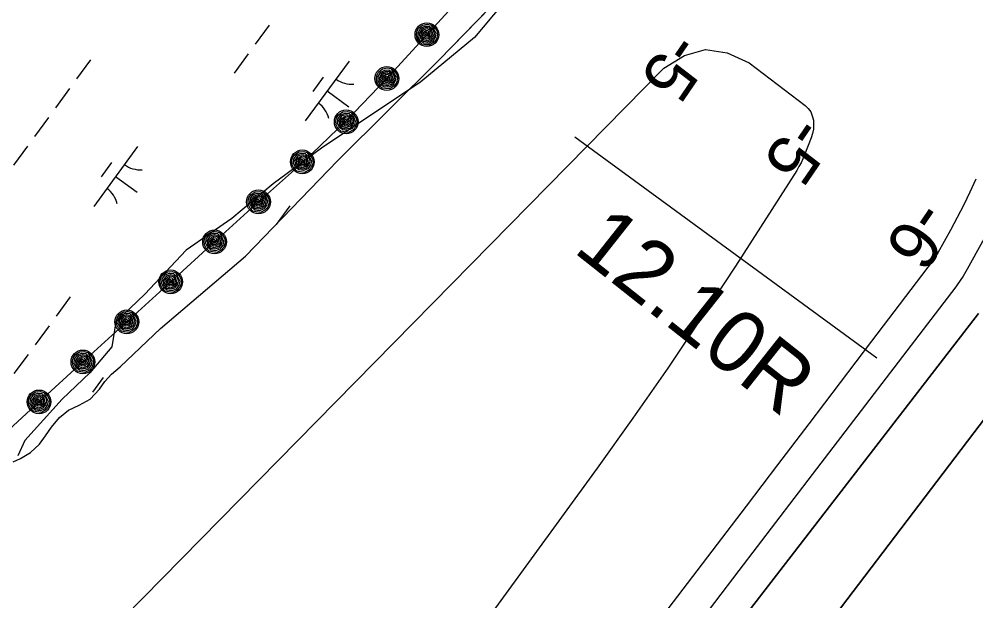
# Model space of a CAD drawing. Extents: x 3905714 to 3926767, y 183354 to 205755.
# Drawn here: x 3912230 to 3912875, y 188179 to 188570 of the extents above; entities that cross this region are included whole.
import ezdxf

# ---------------------------------------------------------------- set-up
doc = ezdxf.new("R2010")
doc.units = 0
for name, color, linetype in [('V-LEVE-TOET', 7, 'Continuous'), ('V-RIVR-EDGE', 7, 'Continuous'), ('V-RIVR-RANG', 7, 'Continuous'), ('V-RRAP-FSHR', 7, 'Continuous'), ('V-STRM-FMON', 7, 'Continuous'), ('V-TOPO-DPTH', 7, 'Continuous'), ('V-TOPO-MINR', 7, 'Continuous'), ('V-TOPO-SHOR', 7, 'Continuous'), ('V-WETL-SWMP', 7, 'Continuous')]:
    doc.layers.add(name, color=color, linetype=linetype)

msp = doc.modelspace()

# ---------------------------------------------------------------- linework, layer by layer
at = {"layer": 'V-LEVE-TOET'}
msp.add_line((3912604.73, 188490.89), (3912808.14, 188342.16), dxfattribs=at)
at = {"layer": 'V-RIVR-EDGE'}
msp.add_lwpolyline([(3912890.18, 188867.21), (3912873.46, 188866.28), (3912851.15, 188871.86), (3912837.22, 188871.86), (3912789.83, 188823.54), (3912771.24, 188805.88), (3912715.49, 188740.84), (3912656.02, 188675.79), (3912640.22, 188662.78), (3912586.33, 188614.46), (3912555.67, 188580.08), (3912537.08, 188557.78), (3912500.84, 188528.05), (3912433.94, 188483.45), (3912401.42, 188459.29), (3912373.54, 188436.06), (3912342.88, 188414.68), (3912315, 188384.95), (3912295.49, 188366.37), (3912292.7, 188349.64), (3912277.83, 188331.98), (3912259.25, 188314.33), (3912234.16, 188286.45), (3912229.51, 188276.23)], dxfattribs=at)
at = {"layer": 'V-RRAP-FSHR'}
for points in [[(3912838.59, 188904.85), (3912810.77, 188876.12), (3912782.85, 188847.48), (3912754.93, 188818.83), (3912727.6, 188790.19), (3912699.86, 188761.55), (3912671.17, 188732.9), (3912643.25, 188704.26), (3912615.33, 188675.61), (3912587.41, 188646.97), (3912559.49, 188618.33), (3912531.98, 188589.3), (3912504.98, 188559.78), (3912477.98, 188530.27), (3912450.65, 188501.83), (3912421.83, 188474.14), (3912391.52, 188447.2), (3912361.95, 188420.26), (3912332.38, 188393.33), (3912302.81, 188366.39), (3912273.24, 188339.45), (3912243.67, 188312.51), (3912214.58, 188285.92)], [(3912508.06, 188566.43), (3912509.67, 188565.11), (3912511.65, 188562.51), (3912512.2, 188559.98), (3912511.51, 188556.85), (3912509.8, 188554.68), (3912507.02, 188552.86), (3912504.12, 188552.98), (3912501.87, 188553.29), (3912499.68, 188555.1), (3912498.36, 188557.25), (3912497.95, 188559.58), (3912498.18, 188561.78), (3912499.36, 188564.11), (3912502.12, 188566.22), (3912505.24, 188566.86), (3912507.6, 188566.4), (3912509.58, 188563.49), (3912511, 188560.88), (3912510.64, 188558.11), (3912509.01, 188555.33), (3912506.23, 188553.94), (3912503.22, 188554.12), (3912500.78, 188555.48), (3912499.19, 188558.12), (3912499.14, 188561.1), (3912500.87, 188564.08), (3912503.65, 188565.51), (3912506.44, 188565.61), (3912508.98, 188563.4), (3912509.88, 188560.79), (3912509.59, 188557.96), (3912507.93, 188555.76), (3912505.47, 188554.8), (3912502.74, 188555.19), (3912500.6, 188557.5), (3912500.07, 188560.29), (3912501.95, 188563.69), (3912504.57, 188564.78), (3912506.45, 188564.45), (3912508.31, 188562.03), (3912508.96, 188559.22), (3912507.9, 188557.02), (3912505.18, 188555.65), (3912502.92, 188556.34), (3912501.02, 188558.78), (3912501.42, 188561.16), (3912502.95, 188563.05), (3912504.94, 188563.89), (3912506.82, 188563.04), (3912507.61, 188561.21), (3912507.89, 188558.92), (3912506.58, 188557.31), (3912504.7, 188556.77), (3912502.75, 188557.76), (3912502.09, 188559.55), (3912502.51, 188561.27), (3912504.23, 188562.67), (3912505.56, 188562.61), (3912506.62, 188560.92), (3912506.77, 188559), (3912505.83, 188557.92), (3912504.27, 188558.04), (3912502.95, 188559.36), (3912503.39, 188560.94), (3912504.52, 188561.65), (3912505.81, 188560.63), (3912505.74, 188558.99), (3912504.56, 188558.92), (3912504.08, 188559.95), (3912504.48, 188560.7), (3912505.02, 188559.81)], [(3912481.06, 188536.91), (3912482.67, 188535.6), (3912484.65, 188532.99), (3912485.2, 188530.47), (3912484.51, 188527.33), (3912482.8, 188525.16), (3912480.03, 188523.34), (3912477.12, 188523.46), (3912474.87, 188523.77), (3912472.68, 188525.58), (3912471.36, 188527.74), (3912470.95, 188530.06), (3912471.18, 188532.27), (3912472.36, 188534.6), (3912475.12, 188536.71), (3912478.24, 188537.35), (3912480.6, 188536.89), (3912482.58, 188533.98), (3912484, 188531.37), (3912483.65, 188528.6), (3912482.01, 188525.81), (3912479.23, 188524.43), (3912476.22, 188524.6), (3912473.78, 188525.96), (3912472.19, 188528.61), (3912472.14, 188531.58), (3912473.87, 188534.56), (3912476.65, 188535.99), (3912479.44, 188536.09), (3912481.98, 188533.89), (3912482.88, 188531.28), (3912482.6, 188528.45), (3912480.93, 188526.24), (3912478.47, 188525.28), (3912475.74, 188525.68), (3912473.61, 188527.99), (3912473.07, 188530.78), (3912474.95, 188534.17), (3912477.57, 188535.26), (3912479.45, 188534.93), (3912481.32, 188532.51), (3912481.96, 188529.7), (3912480.9, 188527.5), (3912478.18, 188526.14), (3912475.92, 188526.82), (3912474.03, 188529.27), (3912474.42, 188531.64), (3912475.95, 188533.54), (3912477.94, 188534.37), (3912479.82, 188533.52), (3912480.61, 188531.69), (3912480.9, 188529.41), (3912479.58, 188527.8), (3912477.7, 188527.26), (3912475.75, 188528.25), (3912475.09, 188530.04), (3912475.51, 188531.76), (3912477.23, 188533.16), (3912478.56, 188533.09), (3912479.63, 188531.4), (3912479.77, 188529.48), (3912478.83, 188528.4), (3912477.27, 188528.52), (3912475.95, 188529.85), (3912476.4, 188531.42), (3912477.52, 188532.14), (3912478.81, 188531.12), (3912478.74, 188529.48), (3912477.56, 188529.4), (3912477.08, 188530.44), (3912477.48, 188531.18), (3912478.02, 188530.29)], [(3912454.32, 188507.42), (3912455.81, 188505.96), (3912457.54, 188503.19), (3912457.86, 188500.63), (3912456.89, 188497.57), (3912454.99, 188495.56), (3912452.06, 188494), (3912449.18, 188494.38), (3912446.97, 188494.9), (3912444.95, 188496.9), (3912443.83, 188499.17), (3912443.63, 188501.52), (3912444.06, 188503.69), (3912445.45, 188505.91), (3912448.39, 188507.76), (3912451.56, 188508.11), (3912453.87, 188507.44), (3912455.57, 188504.36), (3912456.75, 188501.63), (3912456.14, 188498.91), (3912454.26, 188496.28), (3912451.37, 188495.15), (3912448.39, 188495.6), (3912446.08, 188497.18), (3912444.74, 188499.95), (3912444.96, 188502.93), (3912446.95, 188505.73), (3912449.85, 188506.9), (3912452.63, 188506.75), (3912454.96, 188504.33), (3912455.63, 188501.64), (3912455.08, 188498.85), (3912453.23, 188496.8), (3912450.69, 188496.07), (3912448, 188496.72), (3912446.09, 188499.21), (3912445.81, 188502.04), (3912447.99, 188505.25), (3912450.7, 188506.1), (3912452.54, 188505.6), (3912454.18, 188503.02), (3912454.56, 188500.16), (3912453.31, 188498.06), (3912450.48, 188496.95), (3912448.28, 188497.84), (3912446.62, 188500.45), (3912447.23, 188502.78), (3912448.93, 188504.52), (3912450.99, 188505.17), (3912452.78, 188504.16), (3912453.4, 188502.26), (3912453.48, 188499.96), (3912452.02, 188498.48), (3912450.1, 188498.11), (3912448.25, 188499.27), (3912447.75, 188501.12), (3912448.33, 188502.79), (3912450.17, 188504.03), (3912451.48, 188503.85), (3912452.4, 188502.06), (3912452.37, 188500.14), (3912451.33, 188499.15), (3912449.79, 188499.41), (3912448.59, 188500.85), (3912449.18, 188502.38), (3912450.37, 188502.99), (3912451.56, 188501.85), (3912451.34, 188500.23), (3912450.16, 188500.26), (3912449.77, 188501.33), (3912450.24, 188502.04), (3912450.69, 188501.11)], [(3912424.75, 188480.48), (3912426.24, 188479.02), (3912427.97, 188476.25), (3912428.29, 188473.69), (3912427.32, 188470.63), (3912425.42, 188468.62), (3912422.49, 188467.06), (3912419.61, 188467.44), (3912417.4, 188467.96), (3912415.38, 188469.96), (3912414.26, 188472.23), (3912414.06, 188474.58), (3912414.49, 188476.75), (3912415.88, 188478.97), (3912418.83, 188480.82), (3912421.99, 188481.17), (3912424.3, 188480.5), (3912426, 188477.42), (3912427.18, 188474.69), (3912426.57, 188471.97), (3912424.69, 188469.34), (3912421.8, 188468.21), (3912418.82, 188468.66), (3912416.51, 188470.24), (3912415.17, 188473.02), (3912415.39, 188475.99), (3912417.39, 188478.79), (3912420.28, 188479.96), (3912423.07, 188479.81), (3912425.4, 188477.39), (3912426.06, 188474.7), (3912425.52, 188471.91), (3912423.66, 188469.86), (3912421.12, 188469.14), (3912418.44, 188469.78), (3912416.52, 188472.27), (3912416.24, 188475.1), (3912418.42, 188478.31), (3912421.13, 188479.16), (3912422.97, 188478.66), (3912424.61, 188476.08), (3912425, 188473.22), (3912423.74, 188471.12), (3912420.91, 188470.01), (3912418.72, 188470.9), (3912417.06, 188473.51), (3912417.66, 188475.84), (3912419.36, 188477.58), (3912421.42, 188478.23), (3912423.21, 188477.22), (3912423.83, 188475.33), (3912423.91, 188473.02), (3912422.45, 188471.54), (3912420.53, 188471.17), (3912418.68, 188472.33), (3912418.19, 188474.18), (3912418.76, 188475.85), (3912420.6, 188477.09), (3912421.92, 188476.91), (3912422.83, 188475.12), (3912422.8, 188473.2), (3912421.76, 188472.21), (3912420.22, 188472.47), (3912419.02, 188473.91), (3912419.61, 188475.44), (3912420.8, 188476.05), (3912421.99, 188474.91), (3912421.77, 188473.29), (3912420.59, 188473.32), (3912420.2, 188474.4), (3912420.67, 188475.1), (3912421.13, 188474.17)], [(3912395.19, 188453.54), (3912396.67, 188452.08), (3912398.41, 188449.31), (3912398.72, 188446.75), (3912397.75, 188443.69), (3912395.86, 188441.68), (3912392.93, 188440.12), (3912390.04, 188440.5), (3912387.83, 188441.02), (3912385.81, 188443.02), (3912384.7, 188445.29), (3912384.49, 188447.64), (3912384.93, 188449.81), (3912386.31, 188452.03), (3912389.26, 188453.88), (3912392.42, 188454.23), (3912394.73, 188453.56), (3912396.43, 188450.48), (3912397.61, 188447.75), (3912397.01, 188445.03), (3912395.12, 188442.4), (3912392.23, 188441.27), (3912389.25, 188441.72), (3912386.94, 188443.3), (3912385.6, 188446.08), (3912385.82, 188449.05), (3912387.82, 188451.85), (3912390.71, 188453.02), (3912393.5, 188452.87), (3912395.83, 188450.45), (3912396.49, 188447.76), (3912395.95, 188444.97), (3912394.09, 188442.93), (3912391.55, 188442.2), (3912388.87, 188442.84), (3912386.95, 188445.33), (3912386.67, 188448.16), (3912388.85, 188451.37), (3912391.56, 188452.22), (3912393.4, 188451.72), (3912395.04, 188449.14), (3912395.43, 188446.28), (3912394.17, 188444.19), (3912391.34, 188443.08), (3912389.15, 188443.96), (3912387.49, 188446.57), (3912388.09, 188448.9), (3912389.79, 188450.64), (3912391.85, 188451.29), (3912393.65, 188450.28), (3912394.26, 188448.39), (3912394.34, 188446.08), (3912392.89, 188444.6), (3912390.96, 188444.23), (3912389.11, 188445.39), (3912388.62, 188447.24), (3912389.19, 188448.91), (3912391.03, 188450.15), (3912392.35, 188449.97), (3912393.26, 188448.18), (3912393.23, 188446.26), (3912392.19, 188445.27), (3912390.65, 188445.53), (3912389.45, 188446.97), (3912390.04, 188448.5), (3912391.23, 188449.11), (3912392.42, 188447.98), (3912392.2, 188446.35), (3912391.02, 188446.38), (3912390.64, 188447.46), (3912391.1, 188448.16), (3912391.56, 188447.23)], [(3912365.62, 188426.6), (3912367.1, 188425.14), (3912368.84, 188422.37), (3912369.15, 188419.81), (3912368.18, 188416.75), (3912366.29, 188414.74), (3912363.36, 188413.18), (3912360.48, 188413.57), (3912358.26, 188414.08), (3912356.24, 188416.08), (3912355.13, 188418.35), (3912354.93, 188420.7), (3912355.36, 188422.88), (3912356.75, 188425.09), (3912359.69, 188426.94), (3912362.85, 188427.29), (3912365.16, 188426.62), (3912366.86, 188423.54), (3912368.04, 188420.81), (3912367.44, 188418.09), (3912365.56, 188415.46), (3912362.67, 188414.33), (3912359.68, 188414.78), (3912357.37, 188416.36), (3912356.03, 188419.14), (3912356.25, 188422.11), (3912358.25, 188424.92), (3912361.14, 188426.08), (3912363.93, 188425.93), (3912366.26, 188423.51), (3912366.92, 188420.83), (3912366.38, 188418.03), (3912364.52, 188415.99), (3912361.98, 188415.26), (3912359.3, 188415.9), (3912357.39, 188418.39), (3912357.1, 188421.22), (3912359.28, 188424.43), (3912361.99, 188425.28), (3912363.83, 188424.78), (3912365.48, 188422.2), (3912365.86, 188419.34), (3912364.6, 188417.25), (3912361.77, 188416.14), (3912359.58, 188417.02), (3912357.92, 188419.63), (3912358.52, 188421.96), (3912360.22, 188423.71), (3912362.28, 188424.36), (3912364.08, 188423.34), (3912364.69, 188421.45), (3912364.77, 188419.14), (3912363.32, 188417.66), (3912361.39, 188417.29), (3912359.54, 188418.46), (3912359.05, 188420.3), (3912359.62, 188421.97), (3912361.46, 188423.21), (3912362.78, 188423.03), (3912363.69, 188421.24), (3912363.66, 188419.32), (3912362.62, 188418.33), (3912361.08, 188418.59), (3912359.89, 188420.03), (3912360.47, 188421.56), (3912361.66, 188422.17), (3912362.85, 188421.04), (3912362.63, 188419.41), (3912361.45, 188419.44), (3912361.07, 188420.52), (3912361.54, 188421.22), (3912361.99, 188420.29)], [(3912336.05, 188399.66), (3912337.54, 188398.21), (3912339.27, 188395.43), (3912339.59, 188392.87), (3912338.62, 188389.81), (3912336.72, 188387.81), (3912333.79, 188386.24), (3912330.91, 188386.63), (3912328.69, 188387.14), (3912326.68, 188389.14), (3912325.56, 188391.41), (3912325.36, 188393.76), (3912325.79, 188395.94), (3912327.18, 188398.15), (3912330.12, 188400), (3912333.29, 188400.35), (3912335.6, 188399.68), (3912337.29, 188396.6), (3912338.47, 188393.88), (3912337.87, 188391.15), (3912335.99, 188388.52), (3912333.1, 188387.39), (3912330.11, 188387.84), (3912327.81, 188389.42), (3912326.46, 188392.2), (3912326.69, 188395.17), (3912328.68, 188397.98), (3912331.57, 188399.15), (3912334.36, 188399), (3912336.69, 188396.57), (3912337.35, 188393.89), (3912336.81, 188391.09), (3912334.96, 188389.05), (3912332.42, 188388.32), (3912329.73, 188388.96), (3912327.82, 188391.45), (3912327.54, 188394.28), (3912329.71, 188397.49), (3912332.43, 188398.34), (3912334.27, 188397.84), (3912335.91, 188395.26), (3912336.29, 188392.4), (3912335.03, 188390.31), (3912332.21, 188389.2), (3912330.01, 188390.08), (3912328.35, 188392.69), (3912328.96, 188395.02), (3912330.65, 188396.77), (3912332.71, 188397.42), (3912334.51, 188396.4), (3912335.13, 188394.51), (3912335.21, 188392.2), (3912333.75, 188390.72), (3912331.83, 188390.35), (3912329.98, 188391.52), (3912329.48, 188393.36), (3912330.06, 188395.03), (3912331.89, 188396.27), (3912333.21, 188396.09), (3912334.12, 188394.3), (3912334.1, 188392.38), (3912333.06, 188391.39), (3912331.51, 188391.65), (3912330.32, 188393.1), (3912330.91, 188394.62), (3912332.09, 188395.23), (3912333.28, 188394.1), (3912333.06, 188392.47), (3912331.89, 188392.5), (3912331.5, 188393.58), (3912331.97, 188394.28), (3912332.42, 188393.35)], [(3912306.48, 188372.72), (3912307.97, 188371.27), (3912309.7, 188368.49), (3912310.02, 188365.93), (3912309.05, 188362.87), (3912307.15, 188360.87), (3912304.22, 188359.3), (3912301.34, 188359.69), (3912299.13, 188360.2), (3912297.11, 188362.2), (3912295.99, 188364.47), (3912295.79, 188366.82), (3912296.22, 188369), (3912297.61, 188371.21), (3912300.55, 188373.06), (3912303.72, 188373.41), (3912306.03, 188372.74), (3912307.73, 188369.66), (3912308.9, 188366.94), (3912308.3, 188364.21), (3912306.42, 188361.58), (3912303.53, 188360.46), (3912300.55, 188360.9), (3912298.24, 188362.48), (3912296.9, 188365.26), (3912297.12, 188368.23), (3912299.11, 188371.04), (3912302, 188372.21), (3912304.79, 188372.06), (3912307.12, 188369.63), (3912307.79, 188366.95), (3912307.24, 188364.15), (3912305.39, 188362.11), (3912302.85, 188361.38), (3912300.16, 188362.02), (3912298.25, 188364.51), (3912297.97, 188367.34), (3912300.15, 188370.55), (3912302.86, 188371.4), (3912304.7, 188370.9), (3912306.34, 188368.32), (3912306.72, 188365.46), (3912305.47, 188363.37), (3912302.64, 188362.26), (3912300.44, 188363.15), (3912298.78, 188365.75), (3912299.39, 188368.08), (3912301.09, 188369.83), (3912303.15, 188370.48), (3912304.94, 188369.46), (3912305.56, 188367.57), (3912305.64, 188365.27), (3912304.18, 188363.78), (3912302.26, 188363.41), (3912300.41, 188364.58), (3912299.91, 188366.42), (3912300.49, 188368.09), (3912302.33, 188369.33), (3912303.64, 188369.15), (3912304.55, 188367.37), (3912304.53, 188365.44), (3912303.49, 188364.45), (3912301.95, 188364.71), (3912300.75, 188366.15), (3912301.34, 188367.68), (3912302.53, 188368.29), (3912303.72, 188367.16), (3912303.5, 188365.53), (3912302.32, 188365.57), (3912301.93, 188366.64), (3912302.4, 188367.34), (3912302.85, 188366.41)], [(3912276.91, 188345.78), (3912278.4, 188344.33), (3912280.13, 188341.55), (3912280.45, 188338.99), (3912279.48, 188335.93), (3912277.58, 188333.93), (3912274.65, 188332.36), (3912271.77, 188332.75), (3912269.56, 188333.27), (3912267.54, 188335.26), (3912266.42, 188337.53), (3912266.22, 188339.88), (3912266.65, 188342.06), (3912268.04, 188344.27), (3912270.98, 188346.12), (3912274.15, 188346.47), (3912276.46, 188345.8), (3912278.16, 188342.72), (3912279.34, 188340), (3912278.73, 188337.27), (3912276.85, 188334.64), (3912273.96, 188333.52), (3912270.98, 188333.96), (3912268.67, 188335.54), (3912267.33, 188338.32), (3912267.55, 188341.29), (3912269.54, 188344.1), (3912272.44, 188345.27), (3912275.23, 188345.12), (3912277.56, 188342.69), (3912278.22, 188340.01), (3912277.67, 188337.22), (3912275.82, 188335.17), (3912273.28, 188334.44), (3912270.6, 188335.08), (3912268.68, 188337.57), (3912268.4, 188340.4), (3912270.58, 188343.61), (3912273.29, 188344.46), (3912275.13, 188343.96), (3912276.77, 188341.38), (3912277.16, 188338.52), (3912275.9, 188336.43), (3912273.07, 188335.32), (3912270.88, 188336.21), (3912269.22, 188338.81), (3912269.82, 188341.14), (3912271.52, 188342.89), (3912273.58, 188343.54), (3912275.37, 188342.52), (3912275.99, 188340.63), (3912276.07, 188338.33), (3912274.61, 188336.84), (3912272.69, 188336.47), (3912270.84, 188337.64), (3912270.35, 188339.48), (3912270.92, 188341.15), (3912272.76, 188342.39), (3912274.08, 188342.21), (3912274.99, 188340.43), (3912274.96, 188338.5), (3912273.92, 188337.52), (3912272.38, 188337.77), (3912271.18, 188339.22), (3912271.77, 188340.74), (3912272.96, 188341.35), (3912274.15, 188340.22), (3912273.93, 188338.59), (3912272.75, 188338.63), (3912272.36, 188339.7), (3912272.83, 188340.4), (3912273.29, 188339.47)], [(3912247.35, 188318.84), (3912248.83, 188317.39), (3912250.57, 188314.61), (3912250.88, 188312.05), (3912249.91, 188308.99), (3912248.02, 188306.99), (3912245.08, 188305.43), (3912242.2, 188305.81), (3912239.99, 188306.33), (3912237.97, 188308.33), (3912236.85, 188310.59), (3912236.65, 188312.94), (3912237.08, 188315.12), (3912238.47, 188317.33), (3912241.42, 188319.18), (3912244.58, 188319.53), (3912246.89, 188318.87), (3912248.59, 188315.78), (3912249.77, 188313.06), (3912249.17, 188310.33), (3912247.28, 188307.71), (3912244.39, 188306.58), (3912241.41, 188307.02), (3912239.1, 188308.6), (3912237.76, 188311.38), (3912237.98, 188314.35), (3912239.98, 188317.16), (3912242.87, 188318.33), (3912245.66, 188318.18), (3912247.99, 188315.75), (3912248.65, 188313.07), (3912248.11, 188310.28), (3912246.25, 188308.23), (3912243.71, 188307.5), (3912241.03, 188308.14), (3912239.11, 188310.63), (3912238.83, 188313.46), (3912241.01, 188316.68), (3912243.72, 188317.52), (3912245.56, 188317.02), (3912247.2, 188314.44), (3912247.59, 188311.58), (3912246.33, 188309.49), (3912243.5, 188308.38), (3912241.31, 188309.27), (3912239.65, 188311.87), (3912240.25, 188314.2), (3912241.95, 188315.95), (3912244.01, 188316.6), (3912245.81, 188315.58), (3912246.42, 188313.69), (3912246.5, 188311.39), (3912245.04, 188309.9), (3912243.12, 188309.54), (3912241.27, 188310.7), (3912240.78, 188312.54), (3912241.35, 188314.21), (3912243.19, 188315.46), (3912244.51, 188315.27), (3912245.42, 188313.49), (3912245.39, 188311.56), (3912244.35, 188310.58), (3912242.81, 188310.83), (3912241.61, 188312.28), (3912242.2, 188313.8), (3912243.39, 188314.41), (3912244.58, 188313.28), (3912244.36, 188311.65), (3912243.18, 188311.69), (3912242.79, 188312.76), (3912243.26, 188313.46), (3912243.72, 188312.53)]]:
    msp.add_lwpolyline(points, dxfattribs=at)
for centre in [(3912504.98, 188559.78), (3912477.98, 188530.27), (3912450.65, 188501.08), (3912421.08, 188474.14), (3912391.52, 188447.21), (3912361.95, 188420.27), (3912332.38, 188393.33), (3912302.81, 188366.39), (3912273.24, 188339.45), (3912243.68, 188312.51)]:
    msp.add_circle(centre, 8, dxfattribs=at)
at = {"layer": 'V-TOPO-DPTH'}
for points in [[(3912580.96, 187907.46), (3912905.58, 188333.89), (3913043.41, 188559.73), (3913058.4, 188581.52), (3913073.32, 188603.36), (3913088.13, 188625.27), (3913102.88, 188647.22), (3913112.95, 188662.29), (3913122.63, 188676.73), (3913132.34, 188691.15), (3913142.1, 188705.54), (3913151.89, 188719.91), (3913452.61, 189159.78)], [(3912580.96, 187907.46), (3912905.58, 188333.89), (3913043.41, 188559.73), (3913058.4, 188581.52), (3913073.32, 188603.36), (3913088.13, 188625.27), (3913102.88, 188647.22), (3913112.95, 188662.29), (3913122.63, 188676.73), (3913132.34, 188691.15), (3913142.1, 188705.54), (3913151.89, 188719.91), (3913452.61, 189159.78)], [(3912874.86, 188462.38), (3912870.81, 188453.72), (3912866.62, 188445.13), (3912862.22, 188436.64), (3912857.69, 188428.23), (3912849.12, 188412.79), (3912848.39, 188411.51), (3912845.94, 188407.84), (3912804.59, 188353.41), (3912783.46, 188325.61), (3912762.32, 188297.83), (3912741.16, 188270.05), (3912719.99, 188242.29), (3912367.99, 187780.98)], [(3912662.03, 188094.34), (3912876.51, 188372)], [(3912876.51, 188372), (3912662.03, 188094.34)]]:
    msp.add_lwpolyline(points, dxfattribs=at)
at = {"layer": 'V-TOPO-MINR'}
for points in [[(3913452.61, 189159.78), (3913151.89, 188719.91), (3913142.1, 188705.54), (3913132.34, 188691.15), (3913122.63, 188676.73), (3913112.95, 188662.29), (3913102.88, 188647.22), (3913088.13, 188625.27), (3913073.32, 188603.36), (3913058.4, 188581.52), (3913043.41, 188559.73), (3912905.58, 188333.89), (3912580.96, 187907.46)], [(3912092.66, 187955.85), (3912664.69, 188537.15), (3912678.55, 188545.66), (3912692.7, 188549.85), (3912707.27, 188547.55), (3912722.13, 188540.92), (3912759.73, 188512.08), (3912761.83, 188510.01), (3912763.53, 188507.73), (3912764.64, 188505.1), (3912765.35, 188502.24), (3912765.49, 188499.22), (3912765.34, 188496.24), (3912764.76, 188493.31), (3912763.88, 188490.42), (3912759.47, 188478.95), (3912758.32, 188476.21), (3912757.06, 188473.53), (3912755.64, 188470.92), (3912754.11, 188468.37), (3912712.78, 188404.01), (3912690.2, 188369.53), (3912667.22, 188335.31), (3912643.65, 188301.51), (3912619.68, 188267.98), (3912323.47, 187861.24)], [(3912874.86, 188462.38), (3912870.81, 188453.72), (3912866.62, 188445.13), (3912862.22, 188436.64), (3912857.69, 188428.23), (3912849.12, 188412.79), (3912848.39, 188411.51), (3912845.94, 188407.84), (3912804.59, 188353.41), (3912783.46, 188325.61), (3912762.32, 188297.83), (3912741.16, 188270.05), (3912719.99, 188242.29), (3912367.99, 187780.98)], [(3912889.58, 188439.09), (3912868.92, 188401.84), (3912868.04, 188400.3), (3912866.23, 188397.24), (3912864.32, 188394.25), (3912862.29, 188391.34), (3912861.23, 188389.92), (3912764.48, 188263.63), (3912715.13, 188199), (3912665.91, 188134.27)], [(3912876.51, 188372), (3912662.03, 188094.34)]]:
    msp.add_lwpolyline(points, dxfattribs=at)
at = {"layer": 'V-TOPO-SHOR'}
msp.add_lwpolyline([(3912226.35, 188272.04), (3912231.2, 188274.4), (3912237.99, 188278.44), (3912244.09, 188284.14), (3912247.96, 188289.56), (3912252.12, 188295.53), (3912257.52, 188301.92), (3912263.62, 188306.93), (3912270.69, 188310.27), (3912278.04, 188314.31), (3912284.42, 188321.12), (3912288.02, 188326.26), (3912292.59, 188331.26), (3912298.41, 188336.13), (3912325.57, 188361.99), (3912382.81, 188410.65), (3912445.02, 188475), (3912513.19, 188542.83), (3912591.06, 188623.03)], dxfattribs=at)
at = {"layer": 'V-WETL-SWMP'}
for p, q in [((3912513.19, 188542.83), (3912591.06, 188623.03)), ((3912398.77, 188566.23), (3912389.31, 188553.32)), ((3912384.58, 188546.87), (3912375.13, 188533.96)), ((3912278.42, 188542.83), (3912268.97, 188529.93)), ((3912452.59, 188542.04), (3912423.04, 188501.71)), ((3912445.02, 188475), (3912513.19, 188542.83)), ((3912435.14, 188531.27), (3912428.05, 188521.59)), ((3912264.24, 188523.47), (3912254.78, 188510.57)), ((3912437.82, 188521.87), (3912452.34, 188511.24)), ((3912250.05, 188504.11), (3912240.6, 188491.21)), ((3912235.87, 188484.75), (3912226.41, 188471.85)), ((3912310.05, 188484.42), (3912280.5, 188444.09)), ((3912292.6, 188473.66), (3912285.51, 188463.98)), ((3912382.81, 188410.65), (3912445.02, 188475)), ((3912295.28, 188464.26), (3912309.8, 188453.62)), ((3912412.6, 188444.53), (3912403.34, 188431.89)), ((3912325.57, 188361.98), (3912382.81, 188410.65)), ((3912264.64, 188383.15), (3912255.18, 188370.25)), ((3912250.45, 188363.79), (3912241, 188350.89)), ((3912298.41, 188336.13), (3912325.57, 188361.98)), ((3912236.27, 188344.43), (3912226.81, 188331.53)), ((3912292.59, 188331.26), (3912298.41, 188336.13)), ((3912286.83, 188328.84), (3912279.73, 188319.16)), ((3912288.02, 188326.26), (3912292.59, 188331.26)), ((3912278.04, 188314.31), (3912284.42, 188321.12)), ((3912284.42, 188321.12), (3912288.02, 188326.26)), ((3912263.62, 188306.93), (3912270.69, 188310.27)), ((3912270.69, 188310.27), (3912278.04, 188314.31)), ((3912252.12, 188295.53), (3912257.52, 188301.92)), ((3912257.52, 188301.92), (3912263.62, 188306.93)), ((3912247.97, 188289.56), (3912252.12, 188295.53)), ((3912244.09, 188284.14), (3912247.97, 188289.56)), ((3912237.99, 188278.44), (3912244.09, 188284.14)), ((3912231.2, 188274.4), (3912237.99, 188278.44)), ((3912226.34, 188272.04), (3912231.2, 188274.4))]:
    msp.add_line(p, q, dxfattribs=at)
for centre, start, end in [((3912454.33, 188544.01), 232.99998, 274.54364), ((3912421.68, 188499.45), 12.99998, 54.54364), ((3912311.79, 188486.4), 232.99998, 274.54364), ((3912279.15, 188441.84), 12.99998, 54.54364)]:
    msp.add_arc(centre, 17.62, start, end, dxfattribs=at)

# ---------------------------------------------------------------- texts
at = {"layer": 'V-RIVR-RANG'}
for s, p in [('-5', (3912670.22, 188563.41)), ('-5', (3912752.93, 188507.21)), ('-6', (3912835.19, 188450.35))]:
    msp.add_text(s, height=33.5, rotation=235.65833, dxfattribs=at).set_placement(p)
at = {"layer": 'V-STRM-FMON'}
msp.add_text('12.10R', height=42, rotation=321.65201, dxfattribs=at).set_placement((3912602.81, 188414.01))

doc.saveas('drawing.dxf')
